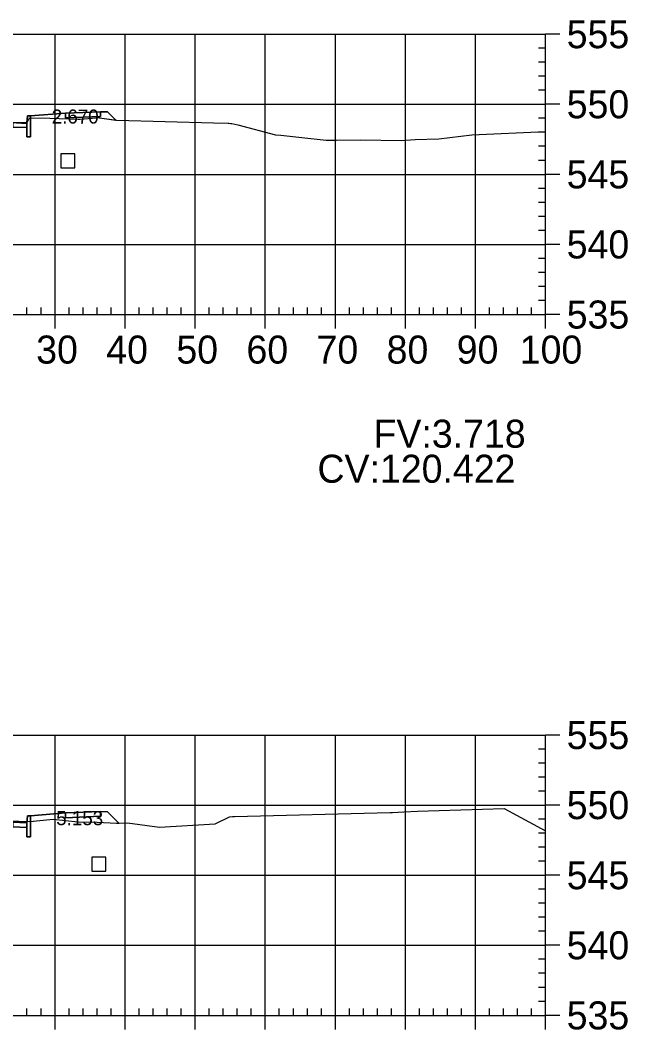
# Model space of a CAD drawing. Extents: x 704834 to 709892, y 372981 to 377533.
# Drawn here: x 707536.9 to 707623.6, y 373340.8 to 373484.8 of the extents above; entities that cross this region are included whole.
import ezdxf

# ---------------------------------------------------------------- set-up
doc = ezdxf.new("R2010")
doc.units = 0
for name, color, linetype in [('1', 7, 'Continuous'), ('14', 7, 'Continuous'), ('4', 7, 'Continuous'), ('57', 7, 'Continuous'), ('59', 7, 'Continuous'), ('Default_Xsect', 7, 'Continuous'), ('Existing', 7, 'Continuous')]:
    doc.layers.add(name, color=color, linetype=linetype)

msp = doc.modelspace()

# ---------------------------------------------------------------- linework, layer by layer
for points in [[(707538.37, 373471.16), (707543.37, 373471.56)], [(707548.37, 373471.76), (707549.37, 373471.72)], [(707549.37, 373471.72), (707550.53, 373470.57)], [(707538.37, 373371.3), (707543.37, 373371.7)], [(707548.37, 373371.9), (707549.37, 373371.86)], [(707549.37, 373371.86), (707550.99, 373370.25)]]:
    msp.add_lwpolyline(points)
for points in [[(707543.37, 373470.89), (707548.37, 373471.09), (707548.37, 373471.76), (707543.37, 373471.56)], [(707535.87, 373469.57), (707537.87, 373469.49), (707537.87, 373470.16), (707535.87, 373470.24)], [(707537.87, 373468.16), (707538.37, 373468.16), (707538.37, 373471.16), (707537.96, 373471.16), (707537.87, 373470.16)], [(707537.87, 373368.3), (707538.37, 373368.3), (707538.37, 373371.3), (707537.96, 373371.3), (707537.87, 373370.3)], [(707543.37, 373371.03), (707548.37, 373371.23), (707548.37, 373371.9), (707543.37, 373371.7)], [(707535.87, 373369.71), (707537.87, 373369.63), (707537.87, 373370.3), (707535.87, 373370.38)]]:
    msp.add_lwpolyline(points, close=True)
at = {"layer": '1'}
for points in [[(707538.37, 373470.88), (707541.12, 373470.82), (707545.1, 373470.68), (707545.46, 373470.69), (707547.76, 373470.89), (707548.05, 373470.91), (707548.21, 373470.89), (707550.53, 373470.57), (707549.37, 373471.72), (707548.37, 373471.76), (707548.37, 373471.09), (707543.37, 373470.89), (707543.37, 373471.56), (707538.37, 373471.16)], [(707538.37, 373370.47), (707539.21, 373370.56), (707541.15, 373370.79), (707541.62, 373370.8), (707545.13, 373370.45), (707547.9, 373370.4), (707550.65, 373370.24), (707550.99, 373370.25), (707549.37, 373371.86), (707548.37, 373371.9), (707548.37, 373371.23), (707543.37, 373371.03), (707543.37, 373371.7), (707538.37, 373371.3)]]:
    msp.add_lwpolyline(points, close=True, dxfattribs=at)
for points in [[(707533.53, 373470.38), (707537.79, 373470.09), (707537.92, 373470.33), (707538.21, 373470.88), (707538.37, 373470.88), (707538.37, 373468.16), (707537.87, 373468.16), (707537.87, 373469.49), (707535.87, 373469.57)], [(707531.94, 373370.65), (707538.26, 373370.46), (707538.37, 373370.47), (707538.37, 373368.3), (707537.87, 373368.3), (707537.87, 373369.63), (707535.87, 373369.71)]]:
    msp.add_lwpolyline(points, dxfattribs=at)
at = {"layer": '14'}
for points in [[(707550.53, 373470.57), (707550.53, 373470.62), (707550.53, 373470.57), (707550.48, 373470.57), (707550.53, 373470.57), (707550.53, 373470.52), (707550.53, 373470.57), (707550.58, 373470.57)], [(707550.99, 373370.25), (707550.99, 373370.3), (707550.99, 373370.25), (707550.94, 373370.25), (707550.99, 373370.25), (707550.99, 373370.2), (707550.99, 373370.25), (707551.04, 373370.25)]]:
    msp.add_lwpolyline(points, dxfattribs=at)
at = {"layer": '4'}
for points in [[(707542.71, 373463.73), (707544.71, 373463.73), (707544.71, 373465.73), (707542.71, 373465.73)], [(707547.11, 373363.39), (707549.11, 373363.39), (707549.11, 373365.39), (707547.11, 373365.39)]]:
    msp.add_lwpolyline(points, close=True, dxfattribs=at)
at = {"layer": '57'}
for p, q in [((707411.87, 373482.82), (707611.87, 373482.82)), ((707541.87, 373442.82), (707541.87, 373482.82)), ((707551.87, 373442.82), (707551.87, 373482.82)), ((707561.87, 373442.82), (707561.87, 373482.82)), ((707571.87, 373442.82), (707571.87, 373482.82)), ((707581.87, 373442.82), (707581.87, 373482.82)), ((707591.87, 373442.82), (707591.87, 373482.82)), ((707601.87, 373442.82), (707601.87, 373482.82)), ((707611.87, 373442.82), (707611.87, 373482.82)), ((707611.87, 373442.82), (707611.87, 373482.82)), ((707613.87, 373482.82), (707611.87, 373482.82)), ((707611.87, 373480.82), (707610.87, 373480.82)), ((707611.87, 373478.82), (707610.87, 373478.82)), ((707611.87, 373476.82), (707610.87, 373476.82)), ((707611.87, 373474.82), (707610.87, 373474.82)), ((707411.87, 373472.82), (707611.87, 373472.82)), ((707613.87, 373472.82), (707611.87, 373472.82)), ((707611.87, 373470.82), (707610.87, 373470.82)), ((707611.87, 373468.82), (707610.87, 373468.82)), ((707611.87, 373466.82), (707610.87, 373466.82)), ((707611.87, 373464.82), (707610.87, 373464.82)), ((707411.87, 373462.82), (707611.87, 373462.82)), ((707613.87, 373462.82), (707611.87, 373462.82)), ((707611.87, 373460.82), (707610.87, 373460.82)), ((707611.87, 373458.82), (707610.87, 373458.82)), ((707611.87, 373456.82), (707610.87, 373456.82)), ((707611.87, 373454.82), (707610.87, 373454.82)), ((707411.87, 373452.82), (707611.87, 373452.82)), ((707613.87, 373452.82), (707611.87, 373452.82)), ((707611.87, 373450.82), (707610.87, 373450.82)), ((707611.87, 373448.82), (707610.87, 373448.82)), ((707611.87, 373446.82), (707610.87, 373446.82)), ((707611.87, 373444.82), (707610.87, 373444.82)), ((707411.87, 373442.82), (707611.87, 373442.82)), ((707411.87, 373442.82), (707611.87, 373442.82)), ((707537.87, 373442.82), (707537.87, 373443.82)), ((707539.87, 373442.82), (707539.87, 373443.82)), ((707541.87, 373440.82), (707541.87, 373442.82)), ((707543.87, 373442.82), (707543.87, 373443.82)), ((707545.87, 373442.82), (707545.87, 373443.82)), ((707547.87, 373442.82), (707547.87, 373443.82)), ((707549.87, 373442.82), (707549.87, 373443.82)), ((707551.87, 373440.82), (707551.87, 373442.82)), ((707553.87, 373442.82), (707553.87, 373443.82)), ((707555.87, 373442.82), (707555.87, 373443.82)), ((707557.87, 373442.82), (707557.87, 373443.82)), ((707559.87, 373442.82), (707559.87, 373443.82)), ((707561.87, 373440.82), (707561.87, 373442.82)), ((707563.87, 373442.82), (707563.87, 373443.82)), ((707565.87, 373442.82), (707565.87, 373443.82)), ((707567.87, 373442.82), (707567.87, 373443.82)), ((707569.87, 373442.82), (707569.87, 373443.82)), ((707571.87, 373440.82), (707571.87, 373442.82)), ((707573.87, 373442.82), (707573.87, 373443.82)), ((707575.87, 373442.82), (707575.87, 373443.82)), ((707577.87, 373442.82), (707577.87, 373443.82)), ((707579.87, 373442.82), (707579.87, 373443.82)), ((707581.87, 373440.82), (707581.87, 373442.82)), ((707583.87, 373442.82), (707583.87, 373443.82)), ((707585.87, 373442.82), (707585.87, 373443.82)), ((707587.87, 373442.82), (707587.87, 373443.82)), ((707589.87, 373442.82), (707589.87, 373443.82)), ((707591.87, 373440.82), (707591.87, 373442.82)), ((707593.87, 373442.82), (707593.87, 373443.82)), ((707595.87, 373442.82), (707595.87, 373443.82)), ((707597.87, 373442.82), (707597.87, 373443.82)), ((707599.87, 373442.82), (707599.87, 373443.82)), ((707601.87, 373440.82), (707601.87, 373442.82)), ((707603.87, 373442.82), (707603.87, 373443.82)), ((707605.87, 373442.82), (707605.87, 373443.82)), ((707607.87, 373442.82), (707607.87, 373443.82)), ((707609.87, 373442.82), (707609.87, 373443.82)), ((707611.87, 373440.82), (707611.87, 373442.82)), ((707613.87, 373442.82), (707611.87, 373442.82)), ((707411.87, 373382.82), (707611.87, 373382.82)), ((707541.87, 373342.82), (707541.87, 373382.82)), ((707551.87, 373342.82), (707551.87, 373382.82)), ((707561.87, 373342.82), (707561.87, 373382.82)), ((707571.87, 373342.82), (707571.87, 373382.82)), ((707581.87, 373342.82), (707581.87, 373382.82)), ((707591.87, 373342.82), (707591.87, 373382.82)), ((707601.87, 373342.82), (707601.87, 373382.82)), ((707611.87, 373342.82), (707611.87, 373382.82)), ((707611.87, 373342.82), (707611.87, 373382.82)), ((707613.87, 373382.82), (707611.87, 373382.82)), ((707611.87, 373380.82), (707610.87, 373380.82)), ((707611.87, 373378.82), (707610.87, 373378.82)), ((707611.87, 373376.82), (707610.87, 373376.82)), ((707611.87, 373374.82), (707610.87, 373374.82)), ((707411.87, 373372.82), (707611.87, 373372.82)), ((707613.87, 373372.82), (707611.87, 373372.82)), ((707611.87, 373370.82), (707610.87, 373370.82)), ((707611.87, 373368.82), (707610.87, 373368.82)), ((707611.87, 373366.82), (707610.87, 373366.82)), ((707611.87, 373364.82), (707610.87, 373364.82)), ((707411.87, 373362.82), (707611.87, 373362.82)), ((707613.87, 373362.82), (707611.87, 373362.82)), ((707611.87, 373360.82), (707610.87, 373360.82)), ((707611.87, 373358.82), (707610.87, 373358.82)), ((707611.87, 373356.82), (707610.87, 373356.82)), ((707611.87, 373354.82), (707610.87, 373354.82)), ((707411.87, 373352.82), (707611.87, 373352.82)), ((707613.87, 373352.82), (707611.87, 373352.82)), ((707611.87, 373350.82), (707610.87, 373350.82)), ((707611.87, 373348.82), (707610.87, 373348.82)), ((707611.87, 373346.82), (707610.87, 373346.82)), ((707611.87, 373344.82), (707610.87, 373344.82)), ((707537.87, 373342.82), (707537.87, 373343.82)), ((707539.87, 373342.82), (707539.87, 373343.82)), ((707543.87, 373342.82), (707543.87, 373343.82)), ((707545.87, 373342.82), (707545.87, 373343.82)), ((707547.87, 373342.82), (707547.87, 373343.82)), ((707549.87, 373342.82), (707549.87, 373343.82)), ((707553.87, 373342.82), (707553.87, 373343.82)), ((707555.87, 373342.82), (707555.87, 373343.82)), ((707557.87, 373342.82), (707557.87, 373343.82)), ((707559.87, 373342.82), (707559.87, 373343.82)), ((707563.87, 373342.82), (707563.87, 373343.82)), ((707565.87, 373342.82), (707565.87, 373343.82)), ((707567.87, 373342.82), (707567.87, 373343.82)), ((707569.87, 373342.82), (707569.87, 373343.82)), ((707573.87, 373342.82), (707573.87, 373343.82)), ((707575.87, 373342.82), (707575.87, 373343.82)), ((707577.87, 373342.82), (707577.87, 373343.82)), ((707579.87, 373342.82), (707579.87, 373343.82)), ((707583.87, 373342.82), (707583.87, 373343.82)), ((707585.87, 373342.82), (707585.87, 373343.82)), ((707587.87, 373342.82), (707587.87, 373343.82)), ((707589.87, 373342.82), (707589.87, 373343.82)), ((707593.87, 373342.82), (707593.87, 373343.82)), ((707595.87, 373342.82), (707595.87, 373343.82)), ((707597.87, 373342.82), (707597.87, 373343.82)), ((707599.87, 373342.82), (707599.87, 373343.82)), ((707603.87, 373342.82), (707603.87, 373343.82)), ((707605.87, 373342.82), (707605.87, 373343.82)), ((707607.87, 373342.82), (707607.87, 373343.82)), ((707609.87, 373342.82), (707609.87, 373343.82)), ((707411.87, 373342.82), (707611.87, 373342.82)), ((707411.87, 373342.82), (707611.87, 373342.82)), ((707541.87, 373340.82), (707541.87, 373342.82)), ((707551.87, 373340.82), (707551.87, 373342.82)), ((707561.87, 373340.82), (707561.87, 373342.82)), ((707571.87, 373340.82), (707571.87, 373342.82)), ((707581.87, 373340.82), (707581.87, 373342.82)), ((707591.87, 373340.82), (707591.87, 373342.82)), ((707601.87, 373340.82), (707601.87, 373342.82)), ((707611.87, 373340.82), (707611.87, 373342.82)), ((707613.87, 373342.82), (707611.87, 373342.82))]:
    msp.add_line(p, q, dxfattribs=at)
at = {"layer": 'Default_Xsect'}
for points in [[(707474.22, 373471.87), (707474.37, 373471.72), (707475.37, 373471.76), (707480.37, 373471.56), (707485.37, 373471.16), (707485.79, 373471.16), (707485.87, 373470.16), (707487.87, 373470.24), (707499.87, 373470.72), (707511.87, 373471.08), (707523.87, 373470.72), (707535.87, 373470.24), (707537.87, 373470.16), (707537.96, 373471.16), (707538.37, 373471.16), (707543.37, 373471.56), (707548.37, 373471.76), (707549.37, 373471.72), (707550.53, 373470.57)], [(707473.94, 373372.29), (707474.37, 373371.86), (707475.37, 373371.9), (707480.37, 373371.7), (707485.37, 373371.3), (707485.79, 373371.3), (707485.87, 373370.3), (707487.87, 373370.38), (707499.87, 373370.86), (707511.87, 373371.22), (707523.87, 373370.86), (707535.87, 373370.38), (707537.87, 373370.3), (707537.96, 373371.3), (707538.37, 373371.3), (707543.37, 373371.7), (707548.37, 373371.9), (707549.37, 373371.86), (707550.99, 373370.25)]]:
    msp.add_lwpolyline(points, dxfattribs=at)
at = {"layer": 'Existing'}
for points in [[(707533.53, 373470.38), (707537.79, 373470.09), (707537.92, 373470.33), (707538.21, 373470.88), (707541.12, 373470.82), (707545.1, 373470.68), (707545.46, 373470.69), (707547.76, 373470.89), (707548.05, 373470.91), (707548.21, 373470.89), (707550.7, 373470.54), (707564.47, 373470.15), (707566.59, 373470.12), (707566.69, 373470.11), (707566.9, 373470.08), (707567.11, 373470.07), (707567.96, 373469.88), (707573.31, 373468.45), (707574.1, 373468.43), (707577.07, 373468.06), (707580.54, 373467.68), (707582.03, 373467.69), (707585.5, 373467.73), (707591.27, 373467.63), (707593.23, 373467.78), (707596.61, 373467.87), (707601.36, 373468.44), (707611.87, 373468.94)], [(707531.94, 373370.65), (707538.26, 373370.46), (707539.21, 373370.56), (707541.15, 373370.79), (707541.62, 373370.8), (707545.13, 373370.45), (707547.9, 373370.4), (707550.65, 373370.24), (707552.22, 373370.27), (707556.76, 373369.67), (707564.7, 373370.16), (707566.76, 373371.13), (707567.21, 373371.19), (707567.46, 373371.21), (707589.69, 373371.77), (707590, 373371.78), (707591.62, 373371.87), (707593.59, 373371.94), (707605.94, 373372.32), (707611.87, 373369.13)]]:
    msp.add_lwpolyline(points, dxfattribs=at)

# ---------------------------------------------------------------- texts
msp.add_text('CV:120.422', height=4).set_placement((707579.31, 373418.82))
at = {"layer": '14'}
for p in [(707548.34, 373471.71), (707543.34, 373470.84), (707548.34, 373471.04), (707543.34, 373370.98), (707548.34, 373371.85), (707548.34, 373371.18)]:
    msp.add_text('+', height=0.1, dxfattribs=at).set_placement(p)
at = {"layer": '57'}
for s, p in [('555', (707614.87, 373480.82)), ('550', (707614.87, 373470.82)), ('545', (707614.87, 373460.82)), ('540', (707614.87, 373450.82)), ('535', (707614.87, 373440.82)), ('30', (707539.18, 373435.82)), ('40', (707549.18, 373435.82)), ('50', (707559.18, 373435.82)), ('60', (707569.18, 373435.82)), ('70', (707579.18, 373435.82)), ('80', (707589.18, 373435.82)), ('90', (707599.18, 373435.82)), ('100', (707608.17, 373435.82)), ('555', (707614.87, 373380.82)), ('550', (707614.87, 373370.82)), ('545', (707614.87, 373360.82)), ('540', (707614.87, 373350.82)), ('535', (707614.87, 373340.82))]:
    msp.add_text(s, height=4, dxfattribs=at).set_placement(p)
at = {"layer": '59'}
for s, height, p in [('2.670', 2, (707541.4, 373470.07)), ('FV:3.718', 4, (707587.31, 373423.82)), ('5.153', 2, (707542.04, 373369.96))]:
    msp.add_text(s, height=height, dxfattribs=at).set_placement(p)

doc.saveas('drawing.dxf')
